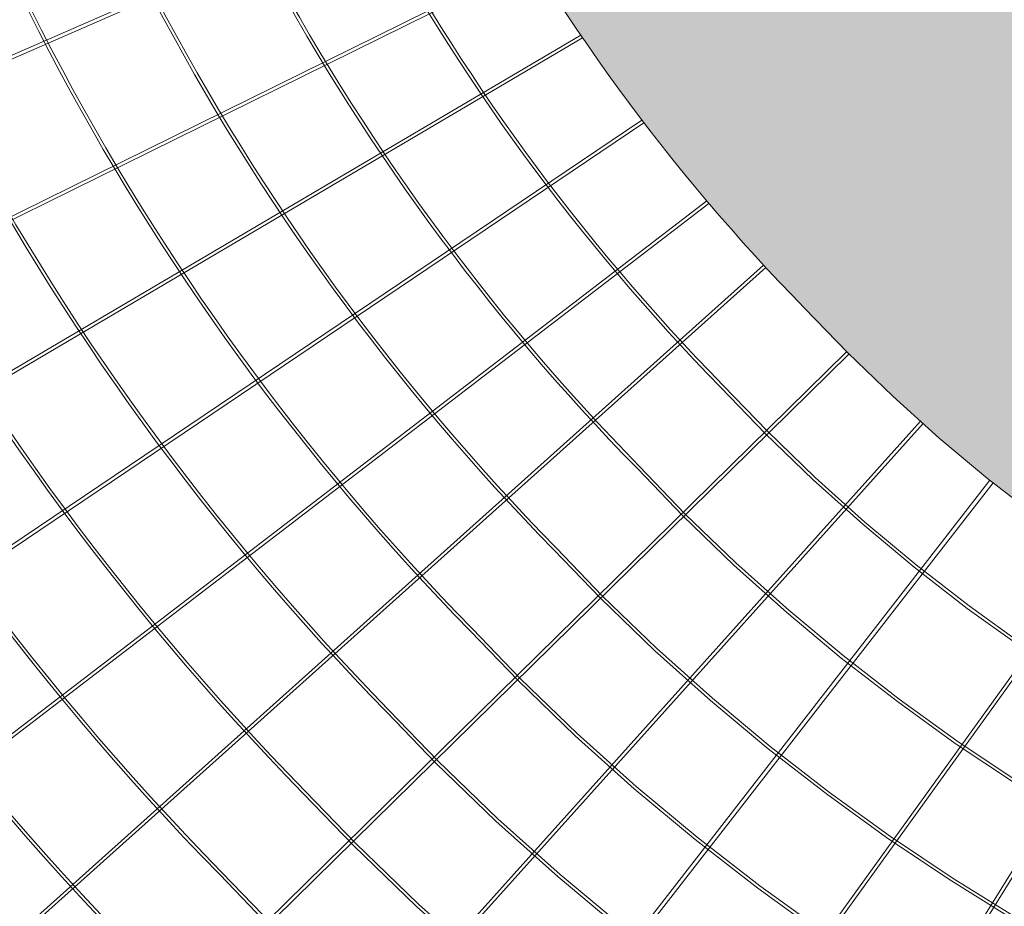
# Model space of a CAD drawing. Header units: metres. Extents: x 1285860 to 1560489, y -721344 to 834863.
# Tile 799 of 1056: x 1321727 to 1321739, y 790443 to 790454. Entities that reach past the tile are written whole.
import ezdxf

# ---------------------------------------------------------------- set-up
doc = ezdxf.new("R2010")
doc.units = ezdxf.units.M
doc.header["$LTSCALE"] = 0.2
doc.layers.get('0').update_dxf_attribs({"lineweight": 35})
for name, color, linetype, lineweight in [('!OIS-K-razm', 10, 'Continuous', 20), ('!OIS-K-s0.25', 10, 'Continuous', 20), ('!OIS-K-shtrih', 8, 'Continuous', 15)]:
    doc.layers.add(name, color=color, linetype=linetype, lineweight=lineweight)

# ---------------------------------------------------------------- blocks, each defined once
blk = doc.blocks.new('A$C5D72416D')
at = {"layer": '!OIS-K-s0.25'}
for points in [[(-3.410310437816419, 11.98381460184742, 0.4046972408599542), (-28.51220799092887, -14.25841302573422), (-25.86701789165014, -40.65195184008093, 0.1496443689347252), (-16.21274101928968, -59.32808102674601), (-15.57864827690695, -59.98584440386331), (-14.72289956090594, -60.81089530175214), (-13.84040660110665, -61.60235045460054), (-12.93207650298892, -62.36031806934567), (-11.99868461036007, -63.08479542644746), (-11.04089009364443, -63.77566045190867)], [(-3.339803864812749, 11.95063538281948, 0.4054506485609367), (-28.47644140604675, -14.25651989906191), (-25.8315621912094, -40.64695672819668, 0.1496350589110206), (-16.18707185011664, -59.30315894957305), (-15.55334507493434, -59.96054269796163), (-14.69853207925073, -60.78469144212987), (-13.81699450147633, -61.5752897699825), (-12.90963996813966, -62.3324433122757), (-11.97724472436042, -63.05614709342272), (-11.02046917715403, -63.74627712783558)], [(-1.061261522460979, 10.5892000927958, 0.4312152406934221), (-27.13510897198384, -14.18638078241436), (-24.50202597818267, -40.45911566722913, 0.149275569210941), (-15.2245103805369, -58.36854747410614), (-14.60447500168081, -59.01172872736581), (-13.78475151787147, -59.80204670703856), (-12.93904076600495, -60.56051409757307), (-12.06826991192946, -61.28713992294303), (-11.17324899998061, -61.98183460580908), (-10.25468480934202, -62.64440247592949), (-9.313193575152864, -63.27453511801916), (-8.34931296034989, -63.87180503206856)], [(-1.057650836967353, 10.55317290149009, 0.4312612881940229), (-27.09933776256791, -14.18453379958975), (-24.46657310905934, -40.45409230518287, 0.1492656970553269), (-15.19884295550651, -58.34362358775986), (-14.57917179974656, -58.98642702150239), (-13.76038403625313, -59.77584284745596), (-12.9156286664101, -60.53345341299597), (-12.0458333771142, -61.25926516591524), (-11.15180911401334, -61.95318627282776), (-10.23426389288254, -62.61501915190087), (-9.29381547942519, -63.24445384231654), (-8.331003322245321, -63.84106168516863)], [(-0.9221532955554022, 9.201187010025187, 0.4331048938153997), (-25.75782450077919, -14.11619897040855), (-23.13714629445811, -40.26515967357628, 0.1488840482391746), (-14.23634887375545, -57.40894220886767), (-13.63030172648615, -58.03761305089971), (-12.84660347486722, -58.79319811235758), (-12.03767493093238, -59.5186777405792), (-11.20446332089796, -60.21396177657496), (-10.34781338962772, -60.87887378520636), (-9.468479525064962, -61.51314449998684), (-8.567136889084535, -62.11640600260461), (-7.644391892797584, -62.68818617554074), (-6.700792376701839, -63.22790311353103), (-5.736837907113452, -63.73485926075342)], [(-0.9185372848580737, 9.165106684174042, 0.4331573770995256), (-25.72204826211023, -14.11440216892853), (-23.10169643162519, -40.26010631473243, 0.1488735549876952), (-14.21068330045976, -57.38401640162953), (-13.6049985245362, -58.01231134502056), (-12.82223599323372, -58.76699425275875), (-12.01426283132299, -59.49161705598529), (-11.18202678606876, -60.18608701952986), (-10.32637350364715, -60.85022545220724), (-9.44805860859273, -61.48376117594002), (-8.547758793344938, -62.08632472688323), (-7.62608225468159, -62.65744282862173), (-6.683578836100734, -63.19653282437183), (-5.72075028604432, -63.70289683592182)], [(-0.7828209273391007, 7.810937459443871, 0.435266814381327), (-24.38033786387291, -14.04803435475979), (-21.77238592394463, -40.07001318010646, 0.1484673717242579), (-13.24826085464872, -56.44926071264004), (-12.65612845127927, -57.06349737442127), (-11.90845543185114, -57.78434951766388), (-11.13630909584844, -58.47684138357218), (-10.34065672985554, -59.14078363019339), (-9.52237777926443, -59.7759129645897), (-8.682274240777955, -60.38188652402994), (-7.821080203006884, -60.9582768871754), (-6.939470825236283, -61.50456731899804), (-6.038071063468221, -62.02014698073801), (-5.117464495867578, -62.50430590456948), (-4.178202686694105, -62.95622960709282), (-3.220815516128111, -63.37499333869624), (-2.245822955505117, -63.75955605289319)], [(-0.7791985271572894, 7.77479337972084, 0.4353270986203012), (-24.34455612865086, -14.0462923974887), (-21.7369392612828, -40.06492789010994, 0.1484561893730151), (-13.2225972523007, -56.42433286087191), (-12.63082524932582, -57.03819566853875), (-11.88408795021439, -57.75814565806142), (-11.11289699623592, -58.44978069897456), (-10.31822019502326, -59.11290887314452), (-9.500937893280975, -59.74726463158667), (-8.661853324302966, -60.3525031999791), (-7.801702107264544, -60.92819561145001), (-6.921161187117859, -61.47382397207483), (-6.020857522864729, -61.98877669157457), (-5.101376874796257, -62.47234347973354), (-4.163273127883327, -62.92370998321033), (-3.207078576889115, -63.34195205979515), (-2.233315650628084, -63.7260297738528)], [(-0.6432180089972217, 6.417988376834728, 0.437760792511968), (-23.00262967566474, -13.98208036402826), (-20.40775272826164, -39.87359774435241, 0.1480227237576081), (-12.26025115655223, -55.48949797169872), (-11.68195517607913, -56.08938169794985), (-10.97030738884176, -56.77550092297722), (-10.23494326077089, -57.43500502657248), (-9.476850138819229, -58.06760548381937), (-8.696942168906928, -58.67295214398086), (-7.896068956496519, -59.250628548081), (-7.07502351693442, -59.8001477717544), (-6.234549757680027, -60.32094846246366), (-5.375349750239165, -60.81239084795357), (-4.498091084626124, -61.2737525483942), (-3.603414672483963, -61.70422408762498), (-2.691943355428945, -62.1029041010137), (-1.764291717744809, -62.46879430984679), (-0.8210775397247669, -62.80079443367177), (0.1370646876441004, -63.0976973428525), (1.109467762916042, -63.35818488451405), (2.095412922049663, -63.58082498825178), (3.094107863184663, -63.76407083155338)], [(-0.6395878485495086, 6.381766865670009, 0.4378306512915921), (-22.96684189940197, -13.98039868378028), (-20.37230948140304, -39.86847837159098, 0.1480107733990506), (-12.23458965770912, -55.46456793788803), (-11.65665197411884, -56.06407999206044), (-10.94593990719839, -56.74929706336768), (-10.21153116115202, -57.40794434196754), (-9.454413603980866, -58.03973072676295), (-8.675502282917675, -58.64430381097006), (-7.875648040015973, -59.22124522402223), (-7.055645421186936, -59.77006649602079), (-6.216240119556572, -60.29020511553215), (-5.358136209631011, -60.78102055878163), (-4.482003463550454, -61.24179012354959), (-3.588485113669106, -61.67170446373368), (-2.678206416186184, -62.06986282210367), (-1.751784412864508, -62.43526803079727), (-0.8098393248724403, -62.76682145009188), (0.146992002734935, -63.06331814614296), (1.118040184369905, -63.32344273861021), (2.102584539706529, -63.54576652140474), (3.099831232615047, -63.72874663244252)], [(-0.503284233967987, 5.021738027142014, 0.4406652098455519), (-21.62467723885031, -13.91856347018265), (-19.04325547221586, -39.67582591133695, 0.1475468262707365), (-11.27232516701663, -54.52964839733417), (-10.70778190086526, -55.11526602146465), (-10.03215934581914, -55.76665232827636), (-9.333577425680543, -56.39316866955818), (-8.613043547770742, -56.99442733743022), (-7.871506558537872, -57.5699913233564), (-7.109863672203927, -58.11937057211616), (-6.328966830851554, -58.642018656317), (-5.529628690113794, -59.1373296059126), (-4.712628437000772, -59.6046347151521), (-3.878717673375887, -60.04319919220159), (-3.028626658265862, -60.4522185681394), (-2.163071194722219, -60.83081486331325), (-1.282760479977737, -61.17803256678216), (-0.3884062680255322, -61.49283456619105), (0.5192663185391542, -61.7740982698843), (1.439505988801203, -62.02061226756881), (2.371520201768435, -62.23107401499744), (3.314457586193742, -62.40408916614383), (4.267387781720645, -62.53817333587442), (5.229239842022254, -62.63175341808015)], [(-0.4996445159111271, 4.985421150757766, 0.4407469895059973), (-21.58888278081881, -13.91694846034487), (-19.00781588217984, -39.67067005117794, 0.1475340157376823), (-11.24666591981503, -54.50471602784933), (-10.68247869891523, -55.08996431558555), (-10.0077918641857, -55.74044846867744), (-9.310165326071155, -56.36610798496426), (-8.590607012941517, -56.96655258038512), (-7.850066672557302, -57.54134299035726), (-7.089442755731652, -58.08998724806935), (-6.309588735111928, -58.61193738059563), (-5.5113190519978, -59.10658625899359), (-4.695414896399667, -59.57326442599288), (-3.86263005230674, -60.01123676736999), (-3.013697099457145, -60.4196989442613), (-2.149334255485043, -60.79777358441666), (-1.270253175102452, -61.14450628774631), (-0.3771680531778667, -61.45886158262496), (0.5291936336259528, -61.73971907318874), (1.448078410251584, -61.98587012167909), (2.37869181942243, -62.19601554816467), (3.320180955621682, -62.36876496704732), (4.271614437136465, -62.50263853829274), (5.231921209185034, -62.59606827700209)], [(-20.24645369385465, -13.85775167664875), (-17.67890397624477, -39.4765996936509, 0.1470358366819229), (-10.28448892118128, -53.56970572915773), (-9.733608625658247, -54.14115034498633), (-9.094011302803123, -54.75780373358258), (-8.432211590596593, -55.35133231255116), (-7.749236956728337, -55.92124919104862), (-7.0460709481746, -56.46703050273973), (-6.323658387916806, -56.98811259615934), (-5.582910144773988, -57.48388954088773), (-4.824707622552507, -57.95371074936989), (-4.049907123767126, -58.39687858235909), (-3.259344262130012, -58.81264583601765), (-2.453838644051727, -59.20021304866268), (-1.634199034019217, -59.55872562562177), (-0.8012292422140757, -59.88727082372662), (0.04426500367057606, -60.18487469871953), (0.9014679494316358, -60.45049919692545), (1.769544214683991, -60.68303965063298), (2.647627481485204, -60.88132304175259), (3.534807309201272, -61.04410750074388), (4.430114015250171, -61.17008362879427), (5.332472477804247, -61.25787548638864)], [(-0.3936152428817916, 3.927467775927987, 0.06613675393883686), (-4.629140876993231, 3.563471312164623, 0.374022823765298), (-20.21065179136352, -13.85621094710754), (-17.64346831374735, -39.47140464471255, 0.1470220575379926), (-10.25883209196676, -53.54477085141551), (-9.708305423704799, -54.1158486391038), (-9.06964382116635, -54.73159987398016), (-8.40879949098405, -55.32427162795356), (-7.726800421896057, -55.89337443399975), (-7.024631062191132, -56.43838216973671), (-6.303237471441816, -56.95872927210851), (-5.563532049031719, -57.45380826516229), (-4.806397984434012, -57.92296740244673), (-4.032693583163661, -58.36550829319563), (-3.243256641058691, -58.78068341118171), (-2.438909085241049, -59.16769342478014), (-1.62046209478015, -59.52568434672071), (-0.7887219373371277, -59.85374454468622), (0.05550321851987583, -60.15090171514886), (0.9113952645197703, -60.41612000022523), (1.778116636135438, -60.64829750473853), (2.654799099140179, -60.84626457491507), (3.540530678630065, -61.00878330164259), (4.43434067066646, -61.13454883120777)], [(-0.258247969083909, 2.576781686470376, 0.07054713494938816), (-4.399764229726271, 2.239997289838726, 0.3738040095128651), (-18.86792686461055, -13.79996603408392), (-16.31470930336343, -39.27580870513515, 0.1464852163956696), (-9.29674921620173, -52.60966291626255), (-8.759435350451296, -53.16703466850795), (-8.155863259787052, -53.74895513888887), (-7.530845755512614, -54.30949595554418), (-6.885430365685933, -54.84807104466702), (-6.220635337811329, -55.36406968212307), (-5.537453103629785, -55.85685462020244), (-4.836853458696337, -56.32576042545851), (-4.11978655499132, -56.77009189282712), (-3.387185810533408, -57.18912244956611), (-2.639970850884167, -57.58209247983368), (-1.87905062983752, -57.94820752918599), (-1.105326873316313, -58.28663638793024), (-0.319698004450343, -58.59650908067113), (0.4769362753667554, -58.87691483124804), (1.283669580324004, -59.12690012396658), (2.099582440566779, -59.34546703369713), (2.923734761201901, -59.53157206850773), (3.755157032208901, -59.68412583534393), (4.592840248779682, -59.80199392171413)], [(-0.2546341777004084, 2.540723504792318, 0.07067580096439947), (-4.393643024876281, 2.20470167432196, 0.37379849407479), (-18.8321165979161, -13.79850876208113), (-16.27927787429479, -39.27057141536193, 0.1464703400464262), (-9.271094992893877, -52.58472533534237), (-8.7341321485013, -53.14173296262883), (-8.131495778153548, -53.72275127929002), (-7.507433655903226, -54.28243527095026), (-6.862993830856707, -54.82019628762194), (-6.199195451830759, -55.33542134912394), (-5.517032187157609, -55.82747129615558), (-4.817475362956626, -56.2956791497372), (-4.10147691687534, -56.73934854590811), (-3.369972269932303, -57.15775216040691), (-2.62388322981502, -57.55013005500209), (-1.864121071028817, -57.91568790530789), (-1.091589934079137, -58.25359510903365), (-0.3071906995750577, -58.56298280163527), (0.4881744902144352, -58.84294184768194), (1.293596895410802, -59.09252092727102), (2.108154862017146, -59.31072488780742), (2.930906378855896, -59.49651360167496), (3.760880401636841, -59.64880163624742), (4.597066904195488, -59.76645912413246)], [(-17.48905765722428, -13.74559661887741), (-14.95068399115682, -39.07332784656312, 0.1458895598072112), (-8.309113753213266, -51.64951197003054), (-7.785262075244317, -52.1929189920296), (-7.217715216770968, -52.74010654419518), (-6.629479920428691, -53.26765959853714), (-6.0216237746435, -53.77489289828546), (-5.395199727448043, -54.26110886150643), (-4.751247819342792, -54.72559664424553), (-4.090796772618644, -55.16763131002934), (-3.414865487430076, -55.5864730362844), (-2.724464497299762, -55.98136631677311), (-2.020597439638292, -56.35153912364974), (-1.304262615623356, -56.6962020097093), (-0.576454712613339, -57.01454715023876), (0.1618332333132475, -57.30574733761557), (0.9096075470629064, -57.56895496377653), (1.665871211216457, -57.80330105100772), (2.429620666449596, -58.00789441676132), (3.199842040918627, -58.18182109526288), (3.975506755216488, -58.32414416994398), (4.755566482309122, -58.43390421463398)], [(-17.45323790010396, -13.74423404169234), (-14.91525714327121, -39.06804484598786, 0.1458734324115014), (-8.283462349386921, -51.62457146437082), (-7.759958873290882, -52.16761728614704), (-7.19334773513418, -52.71390268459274), (-6.606067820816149, -53.24059891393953), (-5.999187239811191, -53.74701814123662), (-5.373759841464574, -54.2324605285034), (-4.730826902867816, -54.6962133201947), (-4.071418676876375, -55.13755003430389), (-3.396555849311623, -55.5557296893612), (-2.707250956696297, -55.94999602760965), (-2.004509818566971, -56.3195766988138), (-1.289333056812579, -56.66368238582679), (-0.5627177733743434, -56.98150587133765), (0.1743405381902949, -57.27222105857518), (0.9208457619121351, -57.53498198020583), (1.675798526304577, -57.76892185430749), (2.438193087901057, -57.97315227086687), (3.207013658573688, -58.14676262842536), (3.98123012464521, -58.28881997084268), (4.759793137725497, -58.39836941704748)]]:
    blk.add_lwpolyline(points, format="xyb", dxfattribs=at)
for points in [[(-11.26224099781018, -45.34719599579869), (-23.2200248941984, -50.56754324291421)], [(-11.24326222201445, -45.38255617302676), (-23.20402092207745, -50.60420211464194)], [(-10.5475402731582, -46.58905493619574), (-22.35325199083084, -52.41396817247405)], [(-10.52641639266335, -46.62323634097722), (-22.33555315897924, -52.44983948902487)], [(-9.967288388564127, -47.48371993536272), (-21.38307240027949, -54.20788544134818)], [(-9.944688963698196, -47.51683159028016), (-21.36277141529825, -54.24235093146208)], [(-9.24336177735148, -48.4884111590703), (-20.303052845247, -55.93808255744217)], [(-9.219062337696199, -48.52027148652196), (-20.2807061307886, -55.97125821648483)], [(-8.47671998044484, -49.44276960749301), (-19.10429416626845, -57.58823345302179)], [(-8.45080810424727, -49.47330700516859), (-19.07996131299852, -57.61998108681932)], [(-7.804024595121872, -50.20301420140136), (-17.80862414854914, -59.1632763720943)], [(-7.77684871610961, -50.23237239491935), (-17.78193783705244, -59.19307302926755)], [(-6.82272407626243, -51.22718973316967), (-16.41840522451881, -60.65575622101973)], [(-6.794441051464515, -51.25547739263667), (-16.39037049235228, -60.68428784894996)], [(-5.947590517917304, -52.04976543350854), (-14.9384026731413, -62.05916365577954)], [(-5.917811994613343, -52.07647200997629), (-14.90864483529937, -62.08589324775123)], [(-5.128203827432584, -52.74575351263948), (-13.37990999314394, -63.37471597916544)], [(-5.089754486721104, -52.77559700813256), (-13.3483185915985, -63.39925132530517)], [(-3.875962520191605, -53.67525732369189), (-11.74596037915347, -64.59558858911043)], [(-3.841912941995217, -53.69804643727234), (-11.71351052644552, -64.6189767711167)], [(-2.947001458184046, -54.27737315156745), (-10.04095874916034, -65.71493297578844)], [(-2.913000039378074, -54.29844217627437), (-10.00696619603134, -65.73601629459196)]]:
    blk.add_lwpolyline(points, dxfattribs=at)
blk = doc.blocks.new('A$C2A6735DF')
h = blk.add_hatch(color=9)
h.dxf.hatch_style = 1
edge = h.paths.add_edge_path()
edge.add_line((-3.75616646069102, 37.47879041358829), (-6.096329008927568, 37.24425670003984))
edge.add_arc((-4.895351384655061, 25.2609779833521), 12.04331001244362, 95.72313671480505, 185.72313670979)
edge.add_line((-16.87863010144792, 24.06000036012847), (-14.35567466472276, -1.113888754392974))
edge.add_arc((-4.934015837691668, -0.1696396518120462), 9.468857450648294, 185.7231360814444, 275.724024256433)
edge.add_line((-3.98962068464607, -9.59128384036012), (0.9120158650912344, -9.100036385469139))
edge.add_line((0.9120158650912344, -9.100036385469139), (12.33361102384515, -8.0899460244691))
edge.add_line((12.33361102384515, -8.0899460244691), (17.21925998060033, -7.693694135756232))
edge.add_line((17.21925998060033, -7.693694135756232), (22.12042921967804, -7.314101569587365))
edge.add_line((22.12042921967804, -7.314101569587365), (26.37011551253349, -7.006048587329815))
edge.add_line((26.37011551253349, -7.006048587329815), (24.53465005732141, -7.729797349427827))
edge.add_line((24.53465005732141, -7.729797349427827), (23.9332253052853, -8.074761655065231))
edge.add_line((23.9332253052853, -8.074761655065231), (23.34149721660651, -8.435358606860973))
edge.add_line((23.34149721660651, -8.435358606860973), (22.75983873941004, -8.812189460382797))
edge.add_line((22.75983873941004, -8.812189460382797), (22.18862282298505, -9.205855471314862))
edge.add_line((22.18862282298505, -9.205855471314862), (21.62822241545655, -9.616957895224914))
edge.add_line((21.62822241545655, -9.616957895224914), (21.07865586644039, -10.04559223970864))
edge.add_line((21.07865586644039, -10.04559223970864), (20.5384283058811, -10.4896957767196))
edge.add_line((20.5384283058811, -10.4896957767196), (20.00564128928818, -10.9466301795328))
edge.add_line((20.00564128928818, -10.9466301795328), (19.47839636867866, -11.41375711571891))
edge.add_line((19.47839636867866, -11.41375711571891), (18.95479509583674, -11.8884382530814))
edge.add_line((18.95479509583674, -11.8884382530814), (18.43293902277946, -12.36803525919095))
edge.add_line((18.43293902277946, -12.36803525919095), (17.91092970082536, -12.84990980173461))
edge.add_line((17.91092970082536, -12.84990980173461), (17.38686868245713, -13.33142354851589))
edge.add_line((17.38686868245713, -13.33142354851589), (16.85885751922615, -13.8099381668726))
edge.add_line((16.85885751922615, -13.8099381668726), (16.32499776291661, -14.28281532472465))
edge.add_line((16.32499776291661, -14.28281532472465), (15.78339096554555, -14.74741668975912))
edge.add_line((15.78339096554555, -14.74741668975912), (15.23213867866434, -15.20110392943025))
edge.add_line((15.23213867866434, -15.20110392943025), (14.66934245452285, -15.64123871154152))
edge.add_line((14.66934245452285, -15.64123871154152), (14.09310384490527, -16.06518270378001))
edge.add_line((14.09310384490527, -16.06518270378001), (13.5017743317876, -16.47046483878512))
edge.add_line((13.5017743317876, -16.47046483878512), (12.89547828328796, -16.8558005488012))
edge.add_line((12.89547828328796, -16.8558005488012), (12.27510652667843, -17.22041821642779))
edge.add_line((12.27510652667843, -17.22041821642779), (11.64155294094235, -17.56354826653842))
edge.add_line((11.64155294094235, -17.56354826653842), (10.99571140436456, -17.88442112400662))
edge.add_line((10.99571140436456, -17.88442112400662), (10.33847579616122, -18.18226721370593))
edge.add_line((10.33847579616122, -18.18226721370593), (9.670739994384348, -18.45631696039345))
edge.add_line((9.670739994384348, -18.45631696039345), (8.993397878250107, -18.70580078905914))
edge.add_line((8.993397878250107, -18.70580078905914), (8.307343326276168, -18.92994912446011))
edge.add_line((8.307343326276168, -18.92994912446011), (7.613470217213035, -19.1279923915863))
edge.add_line((7.613470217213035, -19.1279923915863), (6.912672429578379, -19.29916101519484))
edge.add_line((6.912672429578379, -19.29916101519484), (6.205843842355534, -19.44268542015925))
edge.add_line((6.205843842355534, -19.44268542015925), (5.493878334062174, -19.55779603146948))
edge.add_line((5.493878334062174, -19.55779603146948), (4.77766978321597, -19.64372327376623))
edge.add_line((4.77766978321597, -19.64372327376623), (4.058112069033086, -19.69969757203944))
edge.add_line((4.058112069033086, -19.69969757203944), (3.336099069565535, -19.72494935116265))
edge.add_line((3.336099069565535, -19.72494935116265), (2.612524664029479, -19.71870903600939))
edge.add_line((2.612524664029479, -19.71870903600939), (1.888291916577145, -19.68028071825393))
edge.add_line((1.888291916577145, -19.68028071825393), (1.164414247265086, -19.6098535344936))
edge.add_line((1.164414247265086, -19.6098535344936), (0.4419780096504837, -19.50820153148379))
edge.add_line((0.4419780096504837, -19.50820153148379), (-0.2779291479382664, -19.37610914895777))
edge.add_line((-0.2779291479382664, -19.37610914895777), (-0.9942195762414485, -19.21436082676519))
edge.add_line((-0.9942195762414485, -19.21436082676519), (-1.705805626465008, -19.02374100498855))
edge.add_line((-1.705805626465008, -19.02374100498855), (-2.411599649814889, -18.8050341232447))
edge.add_line((-2.411599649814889, -18.8050341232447), (-3.110513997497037, -18.5590246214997))
edge.add_line((-3.110513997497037, -18.5590246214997), (-3.801461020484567, -18.28649693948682))
edge.add_line((-3.801461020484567, -18.28649693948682), (-4.483353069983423, -17.98823551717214))
edge.add_line((-4.483353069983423, -17.98823551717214), (-5.15510249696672, -17.66502479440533))
edge.add_line((-5.15510249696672, -17.66502479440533), (-5.815621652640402, -17.31764921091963))
edge.add_line((-5.815621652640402, -17.31764921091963), (-6.463822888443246, -16.94689320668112))
edge.add_line((-6.463822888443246, -16.94689320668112), (-7.098618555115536, -16.55354122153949))
edge.add_line((-7.098618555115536, -16.55354122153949), (-7.718921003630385, -16.13837769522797))
edge.add_line((-7.718921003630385, -16.13837769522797), (-8.3236425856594, -15.70218706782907))
edge.add_line((-8.3236425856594, -15.70218706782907), (-8.911695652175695, -15.24575377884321))
edge.add_line((-8.911695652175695, -15.24575377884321), (-9.481992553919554, -14.7698622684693))
edge.add_line((-9.481992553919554, -14.7698622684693), (-10.03344564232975, -14.27529697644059))
edge.add_line((-10.03344564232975, -14.27529697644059), (-10.56496726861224, -13.76284234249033))
edge.add_line((-10.56496726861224, -13.76284234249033), (-11.07546978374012, -13.23328280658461))
edge.add_arc((5.708402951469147, 3.233468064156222), 23.51281072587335, 191.3976182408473, 224.4535683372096, ccw=False)
edge.add_line((-17.34072081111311, -1.413053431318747), (-19.86367624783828, 23.7608356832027))
edge.add_arc((-6.159152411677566, 23.35173843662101), 13.7106285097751, 96.37454471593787, 178.2901567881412, ccw=False)
edge.add_arc((-4.895351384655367, 25.26097798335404), 12.04331001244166, 95.72313671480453, 103.37576708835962, ccw=False)
edge.add_line((-6.096329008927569, 37.24425670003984), (-3.756166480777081, 37.47879041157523))
at = {"layer": '!OIS-K-s0.25'}
for points in [[(-19.86367624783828, 23.76083568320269), (-17.34072081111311, -1.413053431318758, 0.1452423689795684), (-11.07546978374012, -13.23328280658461), (-10.56496726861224, -13.76284234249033), (-10.03344564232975, -14.27529697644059), (-9.481992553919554, -14.7698622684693), (-8.911695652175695, -15.24575377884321), (-8.3236425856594, -15.70218706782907), (-7.718921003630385, -16.13837769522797), (-7.098618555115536, -16.55354122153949), (-6.463822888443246, -16.94689320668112), (-5.815621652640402, -17.31764921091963), (-5.15510249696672, -17.66502479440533), (-4.483353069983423, -17.98823551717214), (-3.801461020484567, -18.28649693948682), (-3.110513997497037, -18.5590246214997), (-2.411599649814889, -18.8050341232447), (-1.705805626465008, -19.02374100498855), (-0.9942195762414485, -19.21436082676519), (-0.2779291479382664, -19.37610914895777), (0.4419780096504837, -19.50820153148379), (1.164414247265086, -19.6098535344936)], [(1.164414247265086, -19.6098535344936), (0.4419780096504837, -19.50820153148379), (-0.2779291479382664, -19.37610914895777), (-0.9942195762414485, -19.21436082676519), (-1.705805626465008, -19.02374100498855), (-2.411599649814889, -18.8050341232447), (-3.110513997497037, -18.5590246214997), (-3.801461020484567, -18.28649693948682), (-4.483353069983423, -17.98823551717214), (-5.15510249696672, -17.66502479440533), (-5.815621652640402, -17.31764921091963), (-6.463822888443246, -16.94689320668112), (-7.098618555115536, -16.55354122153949), (-7.718921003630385, -16.13837769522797), (-8.3236425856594, -15.70218706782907), (-8.911695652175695, -15.24575377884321), (-9.481992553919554, -14.7698622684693), (-10.03344564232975, -14.27529697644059), (-10.56496726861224, -13.76284234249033), (-11.07546978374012, -13.23328280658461, -0.1452423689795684), (-17.34072081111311, -1.413053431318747), (-19.86367624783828, 23.7608356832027, -0.3734650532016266)]]:
    blk.add_lwpolyline(points, format="xyb", dxfattribs=at)
blk.add_blockref('A$C5D72416D', (-3.756166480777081, 37.47879041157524))
blk = doc.blocks.new('A$C2EE6795B')
blk.add_wipeout([(1321774.1403744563, 790456.7017870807), (1321775.0301546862, 790455.3198372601), (1321776.1661231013, 790450.8496041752), (1321777.1330408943, 790447.3052939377), (1321778.1850567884, 790443.8149700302), (1321781.2042507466, 790439.4711735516), (1321779.0050014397, 790437.6275999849), (1321776.721395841, 790435.5258955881), (1321774.775421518, 790433.8609004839), (1321772.6673716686, 790432.2679639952), (1321769.6171878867, 790430.318172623), (1321766.8609490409, 790428.8676975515), (1321763.5916633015, 790427.4929133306), (1321759.179697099, 790426.2167495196), (1321756.2292912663, 790425.7434739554), (1321752.7576899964, 790425.4812753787), (1321748.4740384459, 790425.6016345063), (1321744.4368955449, 790426.0554026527), (1321740.773680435, 790426.8171137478), (1321737.633849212, 790427.7702004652), (1321733.9350229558, 790429.380976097), (1321730.8873119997, 790431.1169906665), (1321728.7753780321, 790432.5408343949), (1321726.4923279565, 790434.3158686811), (1321723.990023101, 790436.5956554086), (1321722.1013631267, 790438.4191382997), (1321719.9453938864, 790441.3369909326), (1321718.179366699, 790444.0335355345), (1321716.147900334, 790447.9533981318), (1321714.714086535, 790451.3613887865), (1321713.6799449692, 790454.8384634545), (1321713.2851803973, 790456.5928573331), (1321712.8097873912, 790459.6008532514), (1321712.4782364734, 790462.7812722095), (1321712.194991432, 790465.6142676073), (1321710.8909723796, 790478.6263462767), (1321710.1581723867, 790480.5366240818), (1321709.1482352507, 790483.1001926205), (1321708.326301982, 790485.4962269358), (1321707.9225062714, 790487.322932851), (1321707.6425735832, 790489.4131504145), (1321707.438526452, 790491.2291642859), (1321707.3502963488, 790493.0423058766), (1321707.28675948, 790494.9160032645), (1321707.590750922, 790496.9479677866), (1321708.2813160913, 790500.1315533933), (1321709.009813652, 790502.6154339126), (1321709.8542149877, 790504.9497828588), (1321710.9117527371, 790507.3766863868), (1321712.3217756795, 790510.1048986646), (1321714.5449880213, 790512.8469715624), (1321716.250799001, 790514.5045218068), (1321718.746817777, 790516.453880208), (1321721.4520489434, 790518.0539226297), (1321724.2803985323, 790519.2564484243), (1321726.981981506, 790520.0218183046), (1321730.1337417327, 790520.4846546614), (1321731.8896690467, 790520.582247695), (1321733.8643290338, 790520.5176465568), (1321735.5897554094, 790520.2793144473), (1321736.9923603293, 790520.0107674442), (1321739.8027100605, 790519.2145210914), (1321742.3419373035, 790518.176746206), (1321745.2568943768, 790516.5755563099), (1321742.9228624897, 790512.0693465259), (1321745.0212701, 790491.1315686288), (1321739.7309948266, 790490.6013713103), (1321738.9552129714, 790490.3513736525), (1321738.3812685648, 790489.845698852), (1321738.1204668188, 790489.3818215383), (1321738.0059127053, 790488.94884727), (1321737.99583382, 790488.4796713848), (1321735.0454824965, 790488.1839824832), (1321737.5697395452, 790462.9971059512), (1321742.125597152, 790463.4668182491), (1321742.209142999, 790463.2804205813), (1321742.3276291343, 790463.1987548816), (1321742.4794530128, 790463.1774291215), (1321747.7697283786, 790463.7076264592), (1321748.6817442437, 790454.6075900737), (1321749.50756337, 790454.6806229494), (1321750.8594904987, 790454.800183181), (1321756.652754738, 790455.3125214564), (1321761.078959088, 790455.6968083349), (1321768.864433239, 790456.314083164)]).dxf.layer = '!OIS-K-s0.25'
blk.add_blockref('A$C2A6735DF', (1321747.769728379, 790463.7076264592))
blk = doc.blocks.new('A$C3F141BD5')
at = {"layer": '!OIS-K-shtrih'}
h = blk.add_hatch(dxfattribs=at)
h.set_pattern_fill('GRAVEL', color=256, scale=0.1)
h.set_pattern_definition([(228.0127875, (1.8288, 2.54), (-20.32000000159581, -22.85999999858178), [0.34172144, -33.830483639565]), (184.969741, (1.6002, 2.286), (30.47999998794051, 2.540000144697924), [0.5864047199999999, -58.05404889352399]), (132.5104471, (1.016, 2.2352), (25.40000001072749, -27.93999999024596), [0.41348152, -40.9347227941]), (267.273689, (0.0254, 1.6002), (2.540000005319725, 50.79999999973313), [0.53400452, -52.866437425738]), (292.83365418, (0, 1.0668), (-12.70000000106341, 30.47999999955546), [0.5236337, -51.839807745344]), (357.2736889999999, (0.2032, 0.5842), (-50.79999999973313, 2.540000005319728), [0.53400452, -52.866437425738]), (37.69424047, (0.7366000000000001, 0.5588), (-33.01999999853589, -25.40000000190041), [0.70619366, -69.91311531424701]), (72.25532837, (1.2954, 0.9906000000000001), (17.78000000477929, 55.87999999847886), [0.66671952, -66.005256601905]), (121.42956562, (1.4986, 1.6256), (-20.32000000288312, 33.01999999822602), [0.535813, -53.04554569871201]), (175.2363583, (1.2192, 2.0828), (27.93999999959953, -2.540000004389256), [0.6117132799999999, -29.97393695]), (222.3974378, (0.6096, 2.1336), (-30.47999999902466, -27.94000000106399), [0.7910779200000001, -78.31677251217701]), (138.81407483, (2.54, 1.5748), (-17.77999999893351, 15.24000000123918), [0.27000454, -26.730565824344]), (171.4692344, (2.3368, 1.7526), (33.02000000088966, -5.079999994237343), [0.51368198, -50.85463899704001]), (225, (1.8288, 1.8288), (-3.552713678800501e-16, -2.540000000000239), [0.35920934, -3.232893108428]), (203.19859051, (1.651, 2.1336), (12.70000000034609, 5.079999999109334), [0.19344132, -19.15062236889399]), (291.80140949, (1.4732, 2.0574), (-2.540000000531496, 7.619999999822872), [0.27356562, -13.40475299]), (30.96375653, (1.5748, 1.8034), (7.620000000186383, 5.079999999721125), [0.4443196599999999, -14.36629815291]), (161.56505118, (1.9558, 2.032), (5.080000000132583, -2.539999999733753), [0.32128714, -7.710898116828]), (16.389540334, (0, 2.0574), (25.40000000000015, 7.620000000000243), [0.450088, -44.55882667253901]), (70.34617594, (0.4318000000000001, 2.1844), (-10.16000000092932, -27.93999999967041), [0.37759894, -37.3822156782]), (293.19859051, (1.9558, 2.54), (-5.079999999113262, 12.70000000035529), [0.3868801, -18.95718358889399]), (343.6104596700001, (2.1082, 2.1844), (-25.40000000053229, 7.619999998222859), [0.450088, -44.55882667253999]), (339.44395478, (0, 0.4826000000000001), (-12.69999999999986, 5.080000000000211), [0.4340351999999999, -21.267734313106]), (294.7751406, (0.4064, 0.3302), (-12.70000001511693, 27.93999999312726), [0.36367212, -36.00359338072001]), (66.80140949, (1.9812, 0), (5.079999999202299, 12.7000000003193), [0.3868801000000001, -18.957183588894]), (17.35402464, (2.1336, 0.3556), (-33.01999999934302, -10.16000000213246), [0.4257827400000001, -42.1523759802]), (69.44395478, (0.7366000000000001, 0), (-5.080000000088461, -12.69999999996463), [0.2170176, -21.48475191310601]), (101.309932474, (1.8288, 0), (-2.5400000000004, 10.16000000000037), [0.1295146, -12.821994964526]), (165.963756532, (1.8034, 0.127), (7.619999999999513, -2.539999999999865), [0.5236337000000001, -9.949054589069]), (186.00900596, (1.2954, 0.254), (25.39999999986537, 2.540000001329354), [0.4852669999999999, -48.041364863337]), (303.69006753, (1.5748, 1.5748), (-2.540000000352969, 5.079999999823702), [0.36632388, -8.79177635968]), (353.15722659, (1.778, 1.27), (43.18000000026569, -5.079999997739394), [0.6395567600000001, -63.316009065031]), (60.9453959, (2.413, 1.1938), (-10.16000000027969, -17.77999999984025), [0.26150824, -25.88939231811]), (90, (2.54, 1.4224), (-2.54, 2.54), [0.1524, -2.3876]), (120.25643716, (1.2446, 0.3302), (10.15999999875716, -17.7800000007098), [0.3528669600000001, -34.9339407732]), (48.01278749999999, (1.0668, 0.635), (20.32000000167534, 22.8599999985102), [0.6834428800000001, -33.488762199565]), (0, (1.524, 1.143), (2.54, 2.54), [0.6604000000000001, -1.8796]), (325.3048465, (2.1844, 1.143), (25.40000000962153, -17.77999998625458), [0.40160956, -39.75931672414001]), (254.0546040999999, (2.5146, 0.9144000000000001), (-2.539999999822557, -10.16000000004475), [0.36982908, -18.121650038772]), (207.64597536, (2.413, 0.5588), (-48.26000000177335, -25.39999999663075), [0.6021450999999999, -59.612464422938]), (175.42607874, (1.8796, 0.2794), (-33.01999999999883, 2.539999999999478), [0.6370294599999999, -63.06584645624])])
edge = h.paths.add_edge_path()
edge.add_line((1321690.355063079, 790473.9594238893), (1321689.569140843, 790478.0019663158))
edge.add_line((1321689.569140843, 790478.0019663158), (1321688.450489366, 790482.546033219))
edge.add_line((1321688.450489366, 790482.546033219), (1321687.800269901, 790486.768191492))
edge.add_line((1321687.800269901, 790486.768191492), (1321687.336977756, 790491.9559473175))
edge.add_line((1321687.336977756, 790491.9559473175), (1321687.63299891, 790499.3903409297))
edge.add_line((1321687.63299891, 790499.3903409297), (1321689.640619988, 790507.8379262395))
edge.add_line((1321689.640619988, 790507.8379262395), (1321693.002144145, 790516.6104667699))
edge.add_line((1321693.002144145, 790516.6104667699), (1321701.310647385, 790528.1769493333))
edge.add_line((1321701.310647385, 790528.1769493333), (1321709.236303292, 790534.302337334))
edge.add_line((1321709.236303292, 790534.302337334), (1321720.30808191, 790539.1490737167))
edge.add_line((1321720.30808191, 790539.1490737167), (1321730.889385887, 790540.8371903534))
edge.add_line((1321730.889385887, 790540.8371903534), (1321731.005016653, 790545.8986157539))
edge.add_line((1321731.005016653, 790545.8986157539), (1321718.894513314, 790543.9665342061))
edge.add_line((1321718.894513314, 790543.9665342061), (1321706.676788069, 790538.6181529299))
edge.add_line((1321706.676788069, 790538.6181529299), (1321697.690118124, 790531.672754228))
edge.add_line((1321697.690118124, 790531.672754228), (1321688.582099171, 790518.9932451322))
edge.add_line((1321688.582099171, 790518.9932451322), (1321684.872020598, 790509.3110851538))
edge.add_line((1321684.872020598, 790509.3110851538), (1321682.676174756, 790500.0714954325))
edge.add_line((1321682.676174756, 790500.0714954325), (1321682.348136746, 790491.8330176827))
edge.add_line((1321682.348136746, 790491.8330176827), (1321682.854131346, 790486.1670972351))
edge.add_line((1321682.854131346, 790486.1670972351), (1321683.57500172, 790481.4861718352))
edge.add_line((1321683.57500172, 790481.4861718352), (1321684.79674128, 790476.4379535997))
edge.add_line((1321684.79674128, 790476.4379535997), (1321685.455703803, 790472.7973602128))
edge.add_line((1321685.455703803, 790472.7973602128), (1321688.405918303, 790453.4301883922))
edge.add_line((1321688.405918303, 790453.4301883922), (1321690.562990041, 790444.6234456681))
edge.add_line((1321690.562990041, 790444.6234456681), (1321693.558544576, 790437.2352300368))
edge.add_line((1321693.558544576, 790437.2352300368), (1321696.172649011, 790432.0740409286))
edge.add_line((1321696.172649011, 790432.0740409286), (1321701.733336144, 790423.9690994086))
edge.add_line((1321701.733336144, 790423.9690994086), (1321701.926397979, 790423.7525308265))
edge.add_line((1321701.926397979, 790423.7525308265), (1321702.547845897, 790423.8601358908))
edge.add_line((1321702.547845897, 790423.8601358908), (1321703.727844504, 790423.7423430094))
edge.add_line((1321703.727844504, 790423.7423430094), (1321705.1203899, 790423.6825846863))
edge.add_line((1321705.1203899, 790423.6825846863), (1321705.807068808, 790423.7238361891))
edge.add_line((1321705.807068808, 790423.7238361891), (1321707.597216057, 790423.6753719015))
edge.add_line((1321707.597216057, 790423.6753719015), (1321709.148517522, 790423.7598367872))
edge.add_line((1321709.148517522, 790423.7598367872), (1321711.440393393, 790423.8896481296))
edge.add_line((1321711.440393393, 790423.8896481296), (1321712.198141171, 790423.9941723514))
edge.add_line((1321712.198141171, 790423.9941723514), (1321713.145167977, 790423.7686291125))
edge.add_line((1321713.145167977, 790423.7686291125), (1321717.47045907, 790422.0039324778))
edge.add_line((1321717.47045907, 790422.0039324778), (1321719.083489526, 790421.3577062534))
edge.add_line((1321719.083489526, 790421.3577062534), (1321719.809883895, 790421.0666918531))
edge.add_line((1321719.809883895, 790421.0666918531), (1321721.780660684, 790421.3198383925))
edge.add_line((1321721.780660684, 790421.3198383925), (1321725.913099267, 790421.8506506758))
edge.add_line((1321725.913099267, 790421.8506506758), (1321729.414602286, 790422.3004192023))
edge.add_line((1321729.414602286, 790422.3004192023), (1321731.839801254, 790422.6119363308))
edge.add_line((1321731.839801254, 790422.6119363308), (1321733.29715856, 790422.7991340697))
edge.add_line((1321733.29715856, 790422.7991340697), (1321735.099755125, 790423.0306778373))
edge.add_line((1321735.099755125, 790423.0306778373), (1321736.167135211, 790423.1677829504))
edge.add_line((1321736.167135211, 790423.1677829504), (1321737.791401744, 790423.3764202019))
edge.add_line((1321737.791401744, 790423.3764202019), (1321739.035129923, 790423.5361772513))
edge.add_line((1321739.035129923, 790423.5361772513), (1321740.658342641, 790423.7446791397))
edge.add_line((1321740.658342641, 790423.7446791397), (1321751.727779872, 790425.1665498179))
edge.add_arc((1321749.970915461, 790465.0353525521), 39.90749308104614, 272.5231717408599, 283.669928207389)
edge.add_arc((1321753.2642881, 790454.2393978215), 28.64638114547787, 276.3159480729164, 282.3723614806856, ccw=False)
edge.add_line((1321756.415704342, 790425.7668895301), (1321755.312955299, 790425.6801614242))
edge.add_line((1321755.312955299, 790425.6801614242), (1321753.372160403, 790425.5105302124))
edge.add_line((1321753.372160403, 790425.5105302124), (1321751.429853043, 790425.5203022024))
edge.add_line((1321751.429853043, 790425.5203022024), (1321750.075790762, 790425.5540976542))
edge.add_line((1321750.075790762, 790425.5540976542), (1321748.638226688, 790425.5899771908))
edge.add_line((1321748.638226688, 790425.5899771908), (1321745.755254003, 790425.8690646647))
edge.add_line((1321745.755254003, 790425.8690646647), (1321743.539645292, 790426.2076089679))
edge.add_line((1321743.539645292, 790426.2076089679), (1321740.205788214, 790427.0095728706))
edge.add_line((1321740.205788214, 790427.0095728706), (1321736.831029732, 790426.5760846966))
edge.add_line((1321736.831029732, 790426.5760846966), (1321734.930908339, 790426.3320138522))
edge.add_line((1321734.930908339, 790426.3320138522), (1321732.275279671, 790425.9908979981))
edge.add_line((1321732.275279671, 790425.9908979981), (1321728.835723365, 790425.5490865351))
edge.add_line((1321728.835723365, 790425.5490865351), (1321725.964079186, 790425.1802234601))
edge.add_line((1321725.964079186, 790425.1802234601), (1321722.924805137, 790424.7898283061))
edge.add_line((1321722.924805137, 790424.7898283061), (1321720.787868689, 790424.5153385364))
edge.add_line((1321720.787868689, 790424.5153385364), (1321720.409290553, 790424.6670077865))
edge.add_line((1321720.409290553, 790424.6670077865), (1321718.80673615, 790425.3090370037))
edge.add_line((1321718.80673615, 790425.3090370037), (1321714.237930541, 790427.173086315))
edge.add_line((1321714.237930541, 790427.173086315), (1321712.373498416, 790427.6171181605))
edge.add_line((1321712.373498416, 790427.6171181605), (1321711.095463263, 790427.4408251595))
edge.add_line((1321711.095463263, 790427.4408251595), (1321708.950808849, 790427.3193524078))
edge.add_line((1321708.950808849, 790427.3193524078), (1321707.54846522, 790427.2429979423))
edge.add_line((1321707.54846522, 790427.2429979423), (1321705.748308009, 790427.2917332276))
edge.add_line((1321705.748308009, 790427.2917332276), (1321705.503220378, 790427.2770098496))
edge.add_line((1321705.503220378, 790427.2770098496), (1321700.466008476, 790434.6189636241))
edge.add_line((1321700.466008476, 790434.6189636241), (1321698.095342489, 790439.299517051))
edge.add_line((1321698.095342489, 790439.299517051), (1321695.313970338, 790446.159474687))
edge.add_line((1321695.313970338, 790446.159474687), (1321693.323728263, 790454.2850968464))
edge.add_line((1321693.323728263, 790454.2850968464), (1321690.355063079, 790473.9594238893))
blk = doc.blocks.new('A$C34AE49BA')
at = {"layer": '!OIS-K-razm'}
blk.add_blockref('A$C2EE6795B', (0, 0), dxfattribs=at)
blk.add_blockref('A$C3F141BD5', (1.410022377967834e-06, -2.831220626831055e-06, 1.441619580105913e-05), dxfattribs=at)

msp = doc.modelspace()

# ---------------------------------------------------------------- linework, layer by layer
msp.add_circle((1321849.481640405, 790222.5455960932), 1218.470734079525)

# ---------------------------------------------------------------- next in the draw order: block references
msp.add_blockref('A$C34AE49BA', (0, 0))

doc.saveas('drawing.dxf')
